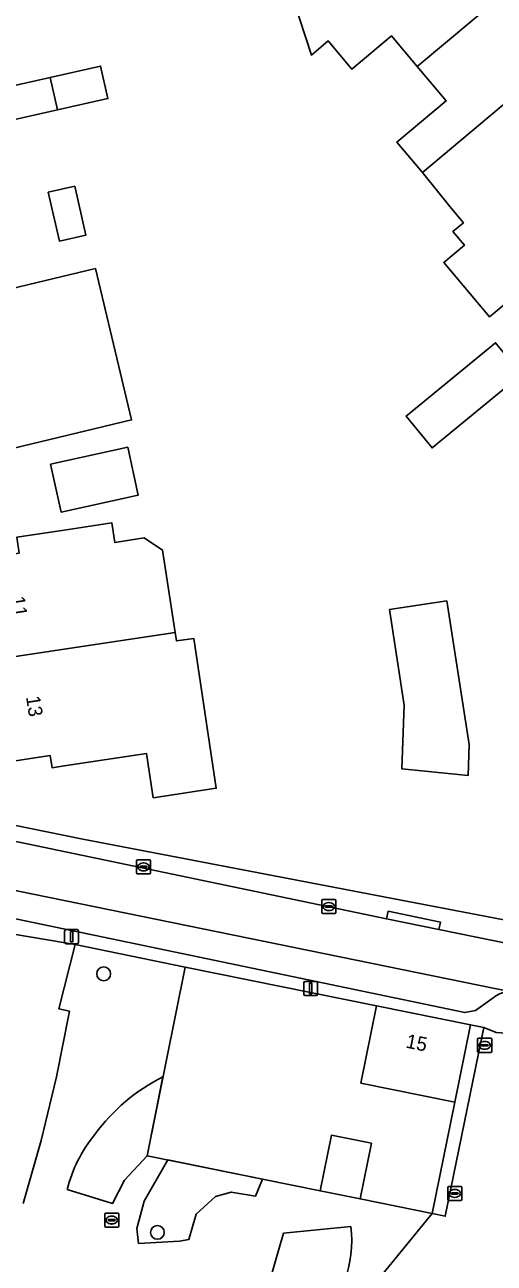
# Model space of a CAD drawing. Extents: x 161772 to 163126, y 383092 to 383917.
# Drawn here: x 161997.2 to 162030.6, y 383341.2 to 383429.2 of the extents above; entities that cross this region are included whole.
import ezdxf

# ---------------------------------------------------------------- set-up
doc = ezdxf.new("R2010")
doc.units = 0
for name, color, linetype in [('IMGEO_Boom', 7, 'Continuous'), ('IMGEO_Erf', 7, 'Continuous'), ('IMGEO_Groenvoorziening', 7, 'Continuous'), ('IMGEO_Kolk', 7, 'Continuous'), ('IMGEO_Lichtmast', 7, 'Continuous'), ('IMGEO_Pand', 7, 'Continuous'), ('IMGEO_Pand_nummerreeks', 7, 'Continuous'), ('IMGEO_Pand_overbouw', 7, 'Continuous'), ('IMGEO_Pand_vergunning_verleend', 7, 'Continuous'), ('IMGEO_Parkeervlak_open', 7, 'Continuous'), ('IMGEO_Rijbaan_lokaal_open', 7, 'Continuous'), ('IMGEO_Voetpad_gesloten', 7, 'Continuous'), ('IMGEO_Voetpad_open', 7, 'Continuous')]:
    doc.layers.add(name, color=color, linetype=linetype)

msp = doc.modelspace()

# ---------------------------------------------------------------- linework, layer by layer
at = {"layer": 'IMGEO_Boom'}
for centre in [(162002.807, 383361.762), (162006.625, 383343.385)]:
    msp.add_circle(centre, 0.489, dxfattribs=at)
at = {"layer": 'IMGEO_Erf'}
for points in [[(161988.831, 383383.094), (161989.798, 383375.666), (161990.795, 383374.566), (161992.579, 383373.341), (161993.75, 383372.87), (162001.33, 383371.327), (162032.857, 383365.301), (162067.97, 383400.221), (162013.474, 383465.049)], [(162030.628, 383408.784), (162030.231, 383408.451), (162026.988, 383412.322), (162028.445, 383413.543), (162027.628, 383414.518), (162028.369, 383415.139), (162027.404, 383416.291), (162025.567, 383418.583), (162025.456, 383418.715), (162023.645, 383420.877), (162027.133, 383423.799), (162025.074, 383426.256), (162023.264, 383428.416), (162020.444, 383426.053), (162018.761, 383428.061), (162017.568, 383427.062), (162015.416, 383433.658)], [(162029.829, 383357.939), (162028.881, 383358.134), (162027.762, 383352.647), (162021.091, 383353.996), (162022.202, 383359.485), (162008.596, 383362.237), (162000.777, 383363.851), (161999.614, 383359.277), (162000.369, 383359.109), (161999.45, 383354.443), (161998.362, 383349.907), (161997.08, 383345.427)], [(162009.958, 383330.454), (162012.665, 383328.248), (162026.145, 383344.722), (162027.077, 383344.535), (162029.829, 383357.939)], [(162007.019, 383354.441), (162005.886, 383348.837)], [(162005.886, 383348.837), (162004.289, 383347.107), (162003.44, 383345.44), (162000.206, 383346.427)], [(162017.72, 383336.713), (162016.114, 383338.026), (162014.609, 383339.966), (162015.595, 383343.32), (162020.364, 383343.8)]]:
    msp.add_lwpolyline(points, dxfattribs=at)
for points in [[(161999.521, 383423.16), (161996.483, 383422.474), (161995.961, 383424.783), (161998.999, 383425.469), (162002.59, 383426.28), (162003.111, 383423.97)], [(161998.865, 383417.31), (162000.75, 383417.741), (162001.547, 383414.266), (161999.659, 383413.835)], [(162002.226, 383411.887), (162004.796, 383401.129), (161995.035, 383398.785), (161994.848, 383399.563), (161990.006, 383398.4), (161988.906, 383402.908), (161988.798, 383402.883), (161988.595, 383403.761), (161987.902, 383404.123), (161987.535, 383405.654), (161987.997, 383406.311), (161987.798, 383407.17), (161990.686, 383407.847), (161992.237, 383408.219), (161991.944, 383409.431)], [(162030.649, 383406.612), (162032.497, 383404.358), (162026.139, 383399.144), (162024.291, 383401.398)], [(161999.027, 383397.975), (162004.52, 383399.186), (162005.268, 383395.792), (161999.775, 383394.581)], [(161996.802, 383391.666), (161996.633, 383392.787), (162000, 383393.298), (162003.388, 383393.812), (162003.598, 383392.422), (162005.687, 383392.739), (162006.995, 383391.883), (162007.878, 383386.026), (162007.97, 383385.417), (162009.203, 383385.604), (162010.81, 383374.95), (162006.334, 383374.271), (162005.861, 383377.41), (162000, 383376.543), (161999.136, 383376.413), (161999.006, 383377.272), (161995.462, 383376.738), (161995.092, 383379.195), (161993.48, 383378.952), (161992.757, 383383.75), (161992.033, 383388.552), (161993.599, 383388.788), (161993.246, 383391.13)], [(162027.189, 383388.266), (162028.783, 383378.063), (162028.709, 383375.857), (162024.003, 383376.321), (162024.154, 383380.854), (162023.123, 383387.649)], [(162018.995, 383350.294), (162021.837, 383349.719), (162021.03, 383345.761), (162018.188, 383346.338)], [(162014.103, 383347.168), (162013.592, 383345.959), (162011.872, 383346.254), (162010.753, 383345.934), (162009.37, 383344.686), (162008.856, 383342.869), (162008.185, 383342.77), (162005.293, 383342.601), (162005.161, 383343.65), (162005.684, 383345.596), (162007.368, 383348.536)]]:
    msp.add_lwpolyline(points, close=True, dxfattribs=at)
for centre, radius, start, end in [((162013.024, 383342.42), 13.437, 116.54351, 143.8539), ((162010.2, 383343.864), 10.317, 141.07791, 165.61668), ((162012.351, 383342.753), 8.081, 311.63652, 7.44466)]:
    msp.add_arc(centre, radius, start, end, dxfattribs=at)
at = {"layer": 'IMGEO_Groenvoorziening'}
for points in [[(162000.206, 383346.427), (162003.44, 383345.44), (162004.289, 383347.107), (162005.886, 383348.837), (162007.019, 383354.441)], [(162020.364, 383343.8), (162015.595, 383343.32), (162014.609, 383339.966), (162016.114, 383338.026), (162017.72, 383336.713)]]:
    msp.add_lwpolyline(points, dxfattribs=at)
msp.add_lwpolyline([(162014.103, 383347.168), (162007.368, 383348.536), (162005.684, 383345.596), (162005.161, 383343.65), (162005.293, 383342.601), (162008.185, 383342.77), (162008.856, 383342.869), (162009.37, 383344.686), (162010.753, 383345.934), (162011.872, 383346.254), (162013.592, 383345.959)], close=True, dxfattribs=at)
for centre, radius, start, end in [((162013.024, 383342.42), 13.437, 116.54351, 143.8539), ((162010.2, 383343.864), 10.317, 141.07791, 165.61668), ((162012.351, 383342.753), 8.081, 311.63652, 7.44466)]:
    msp.add_arc(centre, radius, start, end, dxfattribs=at)
at = {"layer": 'IMGEO_Kolk'}
for p, q in [((162005.137, 383368.935), (162005.137, 383369.787)), ((162005.212, 383369.861), (162006.064, 383369.861)), ((162005.439, 383369.404), (162005.837, 383369.404)), ((162005.625, 383369.641), (162005.65, 383369.641)), ((162006.138, 383369.787), (162006.138, 383368.935)), ((162006.064, 383368.861), (162005.212, 383368.861)), ((162005.396, 383369.355), (162005.396, 383369.367)), ((162005.834, 383369.318), (162005.436, 383369.318)), ((162005.648, 383369.081), (162005.623, 383369.081)), ((162005.88, 383369.367), (162005.88, 383369.355)), ((162018.302, 383366.115), (162018.302, 383366.967)), ((162018.377, 383367.041), (162019.229, 383367.041)), ((162018.79, 383366.821), (162018.815, 383366.821)), ((162019.303, 383366.967), (162019.303, 383366.115)), ((162019.229, 383366.041), (162018.377, 383366.041)), ((162018.561, 383366.535), (162018.561, 383366.547)), ((162018.999, 383366.498), (162018.601, 383366.498)), ((162018.604, 383366.584), (162019.002, 383366.584)), ((162018.813, 383366.261), (162018.788, 383366.261)), ((162019.045, 383366.547), (162019.045, 383366.535)), ((162029.379, 383356.253), (162029.379, 383357.105)), ((162029.454, 383357.179), (162030.306, 383357.179)), ((162030.38, 383357.105), (162030.38, 383356.253)), ((162030.306, 383356.179), (162029.454, 383356.179)), ((162029.638, 383356.673), (162029.638, 383356.685)), ((162030.076, 383356.636), (162029.678, 383356.636)), ((162029.681, 383356.722), (162030.079, 383356.722)), ((162029.89, 383356.399), (162029.865, 383356.399)), ((162029.867, 383356.959), (162029.892, 383356.959)), ((162030.122, 383356.685), (162030.122, 383356.673)), ((162027.254, 383345.728), (162027.254, 383346.58)), ((162027.329, 383346.654), (162028.181, 383346.654)), ((162028.255, 383346.58), (162028.255, 383345.728)), ((162028.181, 383345.654), (162027.329, 383345.654)), ((162027.513, 383346.148), (162027.513, 383346.16)), ((162027.951, 383346.111), (162027.553, 383346.111)), ((162027.556, 383346.197), (162027.954, 383346.197)), ((162027.765, 383345.874), (162027.74, 383345.874)), ((162027.742, 383346.434), (162027.767, 383346.434)), ((162027.997, 383346.16), (162027.997, 383346.148)), ((162002.954, 383344.761), (162003.806, 383344.761)), ((162002.879, 383343.835), (162002.879, 383344.687)), ((162003.138, 383344.255), (162003.138, 383344.267)), ((162003.576, 383344.218), (162003.178, 383344.218)), ((162003.181, 383344.304), (162003.579, 383344.304)), ((162003.39, 383343.981), (162003.365, 383343.981)), ((162003.367, 383344.541), (162003.392, 383344.541)), ((162003.622, 383344.267), (162003.622, 383344.255)), ((162003.88, 383344.687), (162003.88, 383343.835)), ((162003.806, 383343.761), (162002.954, 383343.761))]:
    msp.add_line(p, q, dxfattribs=at)
for points in [[(162005.137, 383368.935), (162005.137, 383369.787)], [(162005.212, 383369.861), (162006.064, 383369.861)], [(162006.138, 383369.787), (162006.138, 383368.935)], [(162006.064, 383368.861), (162005.212, 383368.861)], [(162018.302, 383366.115), (162018.302, 383366.967)], [(162018.377, 383367.041), (162019.229, 383367.041)], [(162019.303, 383366.967), (162019.303, 383366.115)], [(162019.229, 383366.041), (162018.377, 383366.041)], [(162029.379, 383356.253), (162029.379, 383357.105)], [(162029.454, 383357.179), (162030.306, 383357.179)], [(162030.38, 383357.105), (162030.38, 383356.253)], [(162030.306, 383356.179), (162029.454, 383356.179)], [(162027.254, 383345.728), (162027.254, 383346.58)], [(162027.329, 383346.654), (162028.181, 383346.654)], [(162028.255, 383346.58), (162028.255, 383345.728)], [(162028.181, 383345.654), (162027.329, 383345.654)], [(162002.954, 383344.761), (162003.806, 383344.761)], [(162002.879, 383343.835), (162002.879, 383344.687)], [(162003.88, 383344.687), (162003.88, 383343.835)], [(162003.806, 383343.761), (162002.954, 383343.761)]]:
    msp.add_lwpolyline(points, dxfattribs=at)
for centre, radius, start, end in [((162005.214, 383369.785), 0.0765, 91.55205, 178.44795), ((162005.214, 383369.785), 0.0765, 91.55205, 178.44795), ((162005.436, 383369.364), 0.0403, 85.87752, 175.75265), ((162005.841, 383369.366), 0.0386, 1.73085, 96.63898), ((162006.062, 383369.785), 0.0765, 1.55205, 88.44795), ((162006.062, 383369.785), 0.0765, 1.55205, 88.44795), ((162005.214, 383368.937), 0.0765, 181.55205, 268.44795), ((162005.214, 383368.937), 0.0765, 181.55205, 268.44795), ((162005.433, 383369.354), 0.0366, 178.93798, 274.71019), ((162005.837, 383369.361), 0.043, 264.86636, 352.45326), ((162006.062, 383368.937), 0.0765, 271.55205, 358.44795), ((162006.062, 383368.937), 0.0765, 271.55205, 358.44795), ((162018.379, 383366.965), 0.0765, 91.55205, 178.44795), ((162018.379, 383366.965), 0.0765, 91.55205, 178.44795), ((162019.227, 383366.965), 0.0765, 1.55205, 88.44795), ((162019.227, 383366.965), 0.0765, 1.55205, 88.44795), ((162018.379, 383366.117), 0.0765, 181.55205, 268.44795), ((162018.379, 383366.117), 0.0765, 181.55205, 268.44795), ((162018.601, 383366.544), 0.0403, 85.87752, 175.75265), ((162018.598, 383366.534), 0.0366, 178.93798, 274.71019), ((162019.002, 383366.541), 0.043, 264.86636, 352.45326), ((162019.006, 383366.546), 0.0386, 1.73085, 96.63898), ((162019.227, 383366.117), 0.0765, 271.55205, 358.44795), ((162019.227, 383366.117), 0.0765, 271.55205, 358.44795), ((162029.456, 383357.103), 0.0765, 91.55205, 178.44795), ((162029.456, 383357.103), 0.0765, 91.55205, 178.44795), ((162030.304, 383357.103), 0.0765, 1.55205, 88.44795), ((162030.304, 383357.103), 0.0765, 1.55205, 88.44795), ((162029.456, 383356.255), 0.0765, 181.55205, 268.44795), ((162029.456, 383356.255), 0.0765, 181.55205, 268.44795), ((162029.678, 383356.682), 0.0403, 85.87752, 175.75265), ((162029.675, 383356.672), 0.0366, 178.93798, 274.71019), ((162030.079, 383356.679), 0.043, 264.86636, 352.45326), ((162030.083, 383356.684), 0.0386, 1.73085, 96.63898), ((162030.304, 383356.255), 0.0765, 271.55205, 358.44795), ((162030.304, 383356.255), 0.0765, 271.55205, 358.44795), ((162027.331, 383346.578), 0.0765, 91.55205, 178.44795), ((162027.331, 383346.578), 0.0765, 91.55205, 178.44795), ((162028.179, 383346.578), 0.0765, 1.55205, 88.44795), ((162028.179, 383346.578), 0.0765, 1.55205, 88.44795), ((162027.331, 383345.73), 0.0765, 181.55205, 268.44795), ((162027.331, 383345.73), 0.0765, 181.55205, 268.44795), ((162027.553, 383346.157), 0.0403, 85.87752, 175.75265), ((162027.55, 383346.147), 0.0366, 178.93798, 274.71019), ((162027.954, 383346.154), 0.043, 264.86636, 352.45326), ((162027.958, 383346.159), 0.0386, 1.73085, 96.63898), ((162028.179, 383345.73), 0.0765, 271.55205, 358.44795), ((162028.179, 383345.73), 0.0765, 271.55205, 358.44795), ((162002.956, 383344.685), 0.0765, 91.55205, 178.44795), ((162002.956, 383344.685), 0.0765, 91.55205, 178.44795), ((162003.804, 383344.685), 0.0765, 1.55205, 88.44795), ((162003.804, 383344.685), 0.0765, 1.55205, 88.44795), ((162003.178, 383344.264), 0.0403, 85.87752, 175.75265), ((162003.175, 383344.254), 0.0366, 178.93798, 274.71019), ((162003.579, 383344.261), 0.043, 264.86636, 352.45326), ((162003.583, 383344.266), 0.0386, 1.73085, 96.63898), ((162002.956, 383343.837), 0.0765, 181.55205, 268.44795), ((162002.956, 383343.837), 0.0765, 181.55205, 268.44795), ((162003.804, 383343.837), 0.0765, 271.55205, 358.44795), ((162003.804, 383343.837), 0.0765, 271.55205, 358.44795)]:
    msp.add_arc(centre, radius, start, end, dxfattribs=at)
for centre, major_axis, ratio, start_param, end_param in [((162005.624, 383369.361), (-0.387, 0.002), 0.722429, 4.712389, 7.853982), ((162005.649, 383369.361), (-0.39, 0.002), 0.717154, 1.570796, 4.712389), ((162018.789, 383366.541), (-0.387, 0.002), 0.722429, 4.712389, 7.853982), ((162018.814, 383366.541), (-0.39, 0.002), 0.717154, 1.570796, 4.712389), ((162029.866, 383356.679), (-0.387, 0.002), 0.722429, 4.712389, 7.853982), ((162029.891, 383356.679), (-0.39, 0.002), 0.717154, 1.570796, 4.712389), ((162027.741, 383346.154), (-0.387, 0.002), 0.722429, 4.712389, 7.853982), ((162027.766, 383346.154), (-0.39, 0.002), 0.717154, 1.570796, 4.712389), ((162003.366, 383344.261), (-0.387, 0.002), 0.722429, 4.712389, 7.853982), ((162003.391, 383344.261), (-0.39, 0.002), 0.717154, 1.570796, 4.712389)]:
    msp.add_ellipse(centre, major_axis=major_axis, ratio=ratio, start_param=start_param, end_param=end_param, dxfattribs=at)
at = {"layer": 'IMGEO_Lichtmast'}
for p, q in [((162000.035, 383364.003), (162000.035, 383364.803)), ((162000.035, 383364.803), (162000.035, 383364.003)), ((162000.135, 383364.903), (162000.925, 383364.903)), ((162000.925, 383364.903), (162000.135, 383364.903)), ((162001.025, 383364.803), (162001.025, 383364.003)), ((162001.025, 383364.003), (162001.025, 383364.803)), ((162000.925, 383363.903), (162000.135, 383363.903)), ((162000.135, 383363.903), (162000.925, 383363.903)), ((162017.018, 383360.32), (162017.018, 383361.12)), ((162017.018, 383361.12), (162017.018, 383360.32)), ((162017.118, 383361.22), (162017.908, 383361.22)), ((162017.908, 383361.22), (162017.118, 383361.22)), ((162018.008, 383361.12), (162018.008, 383360.32)), ((162018.008, 383360.32), (162018.008, 383361.12)), ((162017.908, 383360.22), (162017.118, 383360.22)), ((162017.118, 383360.22), (162017.908, 383360.22))]:
    msp.add_line(p, q, dxfattribs=at)
for points in [[(162000.455, 383364.778), (162000.605, 383364.778), (162000.605, 383364.028), (162000.455, 383364.028), (162000.455, 383364.778)], [(162017.438, 383361.095), (162017.588, 383361.095), (162017.588, 383360.345), (162017.438, 383360.345), (162017.438, 383361.095)]]:
    msp.add_lwpolyline(points, dxfattribs=at)
for centre, start, end in [((162000.135, 383364.803), 90, 180), ((162000.135, 383364.803), 90, 180), ((162000.925, 383364.803), 0, 90), ((162000.925, 383364.803), 360, 90), ((162000.135, 383364.003), 180, 270), ((162000.135, 383364.003), 180, 270), ((162000.925, 383364.003), 270, 0), ((162000.925, 383364.003), 270, 0), ((162017.118, 383361.12), 90, 180), ((162017.118, 383361.12), 90, 180), ((162017.908, 383361.12), 0, 90), ((162017.908, 383361.12), 360, 90), ((162017.118, 383360.32), 180, 270), ((162017.118, 383360.32), 180, 270), ((162017.908, 383360.32), 270, 0), ((162017.908, 383360.32), 270, 0)]:
    msp.add_arc(centre, 0.1, start, end, dxfattribs=at)
at = {"layer": 'IMGEO_Pand'}
for points in [[(162025.074, 383426.256), (162033.275, 383433.128), (162030.599, 383436.321), (162029.911, 383435.745), (162028.664, 383437.233), (162022.319, 383431.917), (162018.614, 383436.338), (162015.416, 383433.658), (162017.568, 383427.062), (162018.761, 383428.061), (162020.444, 383426.053), (162023.264, 383428.416)], [(162025.074, 383426.256), (162027.133, 383423.799), (162023.645, 383420.877), (162025.456, 383418.715), (162036.507, 383427.971), (162035.309, 383429.401), (162035.949, 383429.937), (162033.275, 383433.128)], [(162036.507, 383427.971), (162025.456, 383418.715), (162025.567, 383418.583), (162027.404, 383416.291), (162028.369, 383415.139), (162027.628, 383414.518), (162028.445, 383413.543), (162026.988, 383412.322), (162030.231, 383408.451), (162030.628, 383408.784), (162034.459, 383411.995), (162031.364, 383415.688), (162034.688, 383418.473), (162035.626, 383417.353), (162039.161, 383420.316), (162038.19, 383421.475), (162040.4, 383423.326)], [(161998.999, 383425.469), (161999.521, 383423.16), (162003.111, 383423.97), (162002.59, 383426.28)], [(161998.999, 383425.469), (161995.961, 383424.783), (161996.483, 383422.474), (161999.521, 383423.16)], [(161998.865, 383417.31), (161999.659, 383413.835), (162001.547, 383414.266), (162000.75, 383417.741)], [(161990.686, 383407.847), (161987.798, 383407.17), (161987.997, 383406.311), (161987.535, 383405.654), (161987.902, 383404.123), (161988.595, 383403.761), (161988.798, 383402.883), (161988.906, 383402.908), (161990.006, 383398.4), (161994.848, 383399.563), (161995.035, 383398.785), (162004.796, 383401.129), (162002.226, 383411.887), (161991.944, 383409.431), (161992.237, 383408.219)], [(162032.497, 383404.358), (162030.649, 383406.612), (162024.291, 383401.398), (162026.139, 383399.144)], [(161999.027, 383397.975), (161999.775, 383394.581), (162005.268, 383395.792), (162004.52, 383399.186)], [(162007.878, 383386.026), (162006.995, 383391.883), (162005.687, 383392.739), (162003.598, 383392.422), (162003.388, 383393.812), (162000, 383393.298), (161996.633, 383392.787), (161996.802, 383391.666), (161993.246, 383391.13), (161993.599, 383388.788), (161992.033, 383388.552), (161992.757, 383383.75), (162000, 383384.84)], [(162028.709, 383375.857), (162028.783, 383378.063), (162027.189, 383388.266), (162023.123, 383387.649), (162024.154, 383380.854), (162024.003, 383376.321)], [(162007.878, 383386.026), (162000, 383384.84), (161992.757, 383383.75), (161993.48, 383378.952), (161995.092, 383379.195), (161995.462, 383376.738), (161999.006, 383377.272), (161999.136, 383376.413), (162000, 383376.543), (162005.861, 383377.41), (162006.334, 383374.271), (162010.81, 383374.95), (162009.203, 383385.604), (162007.97, 383385.417)], [(162028.881, 383358.134), (162022.202, 383359.485), (162021.091, 383353.996), (162027.762, 383352.647)], [(162021.837, 383349.719), (162018.995, 383350.294), (162018.188, 383346.338), (162021.03, 383345.761)]]:
    msp.add_lwpolyline(points, close=True, dxfattribs=at)
msp.add_lwpolyline([(161997.08, 383345.427), (161998.362, 383349.907), (161999.45, 383354.443), (162000.369, 383359.109), (161999.614, 383359.277), (162000.777, 383363.851), (161989.921, 383365.674)], dxfattribs=at)
at = {"layer": 'IMGEO_Pand_overbouw'}
msp.add_lwpolyline([(162022.202, 383359.485), (162008.596, 383362.237), (162005.886, 383348.837), (162018.188, 383346.338), (162018.995, 383350.294), (162021.837, 383349.719), (162021.03, 383345.761), (162026.145, 383344.722), (162026.953, 383348.684), (162027.762, 383352.647), (162021.091, 383353.996)], close=True, dxfattribs=at)
at = {"layer": 'IMGEO_Pand_vergunning_verleend'}
msp.add_lwpolyline([(161998.865, 383417.31), (162000.75, 383417.741), (162001.547, 383414.266), (161999.659, 383413.835)], close=True, dxfattribs=at)
at = {"layer": 'IMGEO_Parkeervlak_open'}
for points in [[(162031.651, 383360.514), (161994.524, 383368.077), (161993.858, 383368.213)], [(161996.094, 383365.755), (162028.462, 383359.012), (162029.216, 383359.159), (162030.558, 383360.108)]]:
    msp.add_lwpolyline(points, dxfattribs=at)
msp.add_arc((162031.784, 383358.483), 2.036, 93.73594, 127.01956, dxfattribs=at)
at = {"layer": 'IMGEO_Rijbaan_lokaal_open'}
for points in [[(162031.731, 383363.861), (162026.624, 383364.907), (162022.901, 383365.67), (161995.201, 383371.459), (161994.524, 383368.077), (162031.651, 383360.514), (162032.009, 383360.453)], [(162066.087, 383323.385), (162035.13, 383353.454), (162035.617, 383357.251), (162030.694, 383357.595), (162029.829, 383357.939), (162027.077, 383344.535), (162026.145, 383344.722), (162012.665, 383328.248)]]:
    msp.add_lwpolyline(points, dxfattribs=at)
at = {"layer": 'IMGEO_Voetpad_gesloten'}
for points in [[(162069.608, 383398.523), (162067.97, 383400.221), (162032.857, 383365.301), (162001.33, 383371.327), (161993.75, 383372.87), (161992.579, 383373.341), (161990.795, 383374.566), (161989.798, 383375.666), (161989.716, 383372.599), (161995.201, 383371.459), (162022.901, 383365.67), (162023.012, 383366.206), (162026.732, 383365.428), (162026.624, 383364.907), (162031.731, 383363.861)], [(161990.373, 383368.718), (161989.921, 383365.674), (162000.777, 383363.851), (162008.596, 383362.237), (162022.202, 383359.485), (162028.881, 383358.134), (162029.829, 383357.939), (162030.694, 383357.595), (162035.617, 383357.251), (162038.775, 383357.03), (162064.395, 383381.925)], [(162030.558, 383360.108), (162029.216, 383359.159), (162028.462, 383359.012), (161996.094, 383365.755)]]:
    msp.add_lwpolyline(points, dxfattribs=at)
msp.add_arc((162031.784, 383358.483), 2.036, 93.73594, 127.01956, dxfattribs=at)
at = {"layer": 'IMGEO_Voetpad_open'}
msp.add_lwpolyline([(162022.901, 383365.67), (162026.624, 383364.907), (162026.732, 383365.428), (162023.012, 383366.206)], close=True, dxfattribs=at)

# ---------------------------------------------------------------- texts
at = {"layer": 'IMGEO_Pand_nummerreeks'}
for s, rotation, p in [('11', 278.75334, (161996.196, 383388.53)), ('13', 278.75334, (161997.286, 383381.446)), ('15', 348.56376, (162024.226, 383356.525))]:
    msp.add_text(s, height=1, rotation=rotation, dxfattribs=at).set_placement(p)

doc.saveas('drawing.dxf')
